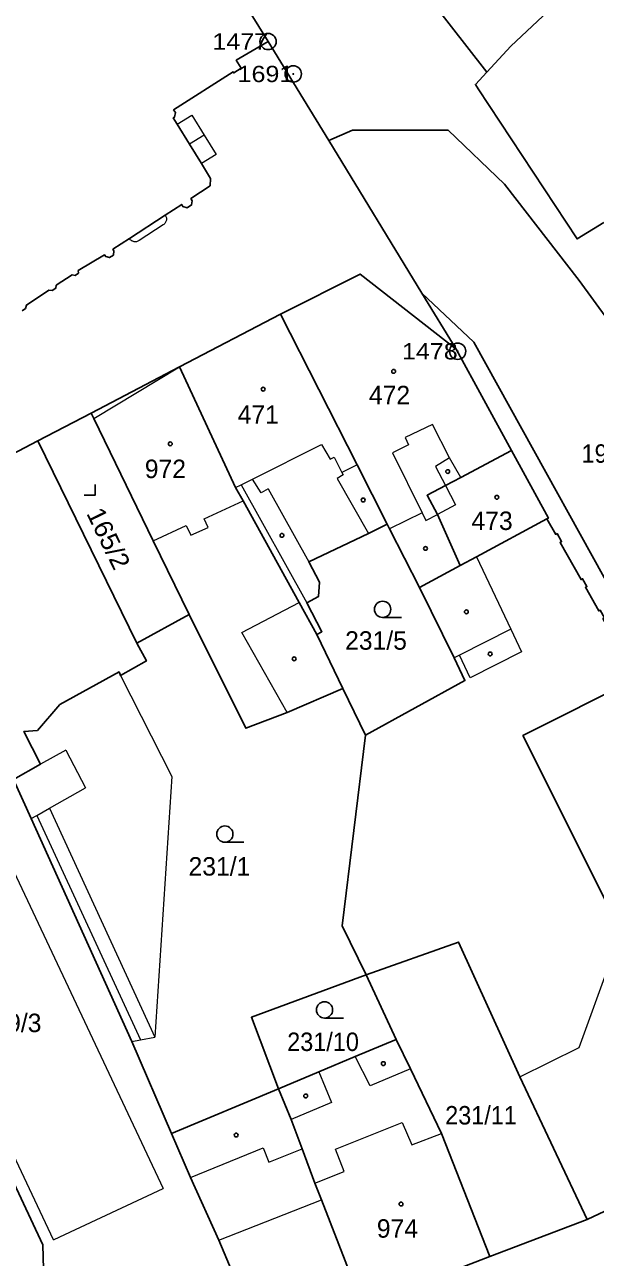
# Model space of a CAD drawing. Extents: x -679733 to -673243, y -1075091 to -1066557.
# Drawn here: x -676227.8 to -676175.2, y -1071620.8 to -1071507.3 of the extents above; entities that cross this region are included whole.
import ezdxf
from ezdxf.enums import TextEntityAlignment as Align

# ---------------------------------------------------------------- set-up
doc = ezdxf.new("R2010")
doc.units = 0
doc.header["$LTSCALE"] = 0.68
for name, color, linetype, lineweight in [('1', 7, 'Continuous', 25), ('3', 7, 'Continuous', 25), ('4', 7, 'Continuous', 13), ('5', 7, 'Continuous', 25), ('8', 7, 'Continuous', 25)]:
    doc.layers.add(name, color=color, linetype=linetype, lineweight=lineweight)
doc.layers.add('2', color=7, linetype='Continuous')

msp = doc.modelspace()

# ---------------------------------------------------------------- linework, layer by layer
at = {"layer": '1'}
for p, q in [((-676205.35, -1071508.84), (-676199.77, -1071517.96)), ((-676199.77, -1071517.96), (-676191.19, -1071532.01)), ((-676210.68, -1071522.14), (-676210.64, -1071521.47)), ((-676213.52, -1071538.81), (-676221.66, -1071543.07)), ((-676221.66, -1071543.07), (-676226.56, -1071545.63)), ((-676217.45, -1071564.27), (-676212.61, -1071561.64)), ((-676198.47, -1071568.43), (-676200.85, -1071563.46)), ((-676196.38, -1071572.73), (-676198.47, -1071568.43)), ((-676193.55, -1071600.77), (-676196.33, -1071594.82)), ((-676204.4, -1071605.31), (-676214.24, -1071609.44)), ((-676175.95, -1071617.37), (-676184.92, -1071620.78))]:
    msp.add_line(p, q, dxfattribs=at)
for points in [[(-676205.35, -1071508.84), (-676208.95, -1071503.04), (-676209.37, -1071503.34), (-676210.36, -1071501.91), (-676210.22, -1071501.81), (-676211.92, -1071499.14), (-676212.06, -1071499.23), (-676213.03, -1071497.76), (-676212.61, -1071497.48), (-676216.24, -1071491.78), (-676216.33, -1071491.84), (-676216.66, -1071491.33), (-676216.74, -1071491.39), (-676223.87, -1071480.09), (-676226.09, -1071476.64), (-676225.97, -1071476.56), (-676226.46, -1071475.8), (-676226.58, -1071475.88), (-676228.03, -1071473.63), (-676227.91, -1071473.55), (-676228.39, -1071472.8), (-676228.52, -1071472.88), (-676229.92, -1071470.7)], [(-676185.21, -1071511.67), (-676182.99, -1071509.28), (-676178.08, -1071504.63), (-676170.77, -1071498.97), (-676166.87, -1071496.02), (-676159.91, -1071492.03), (-676149.18, -1071487.6), (-676135.18, -1071483.51), (-676133.82, -1071483.02)], [(-676174.44, -1071525.51), (-676176.89, -1071527.02), (-676186.01, -1071513.21), (-676186.25, -1071512.79), (-676185.21, -1071511.67), (-676195.61, -1071498.27)], [(-676210.64, -1071521.47), (-676211.49, -1071520.09), (-676212.59, -1071518.3), (-676213.72, -1071516.47), (-676214.09, -1071515.88), (-676213.98, -1071515.81), (-676213.89, -1071515.39), (-676214.05, -1071515.14), (-676208.58, -1071511.62), (-676208.51, -1071511.73), (-676207.83, -1071511.31), (-676208.29, -1071510.57), (-676205.35, -1071508.84)], [(-676199.77, -1071517.96), (-676197.57, -1071517.01), (-676188.76, -1071517.01), (-676183.57, -1071521.99), (-676176.7, -1071530.85), (-676166.96, -1071544.22), (-676142.94, -1071594.75), (-676146.71, -1071584.73)], [(-676228.01, -1071533.65), (-676227.69, -1071533.43), (-676227.59, -1071533.12), (-676225.55, -1071531.76), (-676225.23, -1071531.79), (-676224.9, -1071531.57), (-676224.86, -1071531.3), (-676223.41, -1071530.33), (-676223.13, -1071530.39), (-676222.8, -1071530.17), (-676222.83, -1071529.95), (-676220.42, -1071528.48), (-676220.31, -1071528.65), (-676219.97, -1071528.75), (-676219.59, -1071528.51), (-676219.55, -1071528.12), (-676219.64, -1071527.98), (-676218.13, -1071526.99), (-676214.82, -1071524.84), (-676213.31, -1071523.85), (-676213.19, -1071524.04), (-676212.8, -1071524.15), (-676212.39, -1071523.89), (-676212.33, -1071523.52), (-676212.46, -1071523.31), (-676210.68, -1071522.14)], [(-676188.03, -1071537.18), (-676196.86, -1071530.26), (-676204.2, -1071533.95)], [(-676151.91, -1071604.48), (-676152.07, -1071602.41), (-676160.12, -1071585.76), (-676169.99, -1071566.19), (-676186.39, -1071536.54), (-676191.19, -1071532.01), (-676188.03, -1071537.18), (-676182.92, -1071546.52)], [(-676194.38, -1071553.3), (-676197.15, -1071547.84), (-676204.2, -1071533.95), (-676213.52, -1071538.81)], [(-676213.52, -1071538.81), (-676208.34, -1071549.93), (-676207.65, -1071551.17), (-676202.48, -1071560.51), (-676200.85, -1071563.46)], [(-676212.61, -1071561.64), (-676215.93, -1071554.83), (-676221.41, -1071543.56), (-676221.66, -1071543.07)], [(-676226.56, -1071545.63), (-676231.31, -1071548.11), (-676233.28, -1071549.14), (-676237.53, -1071550.48), (-676238.31, -1071550.72), (-676239.98, -1071551.64), (-676240.46, -1071551.92), (-676242.02, -1071552.84), (-676255.49, -1071560.75), (-676250.72, -1071568.82)], [(-676228.8, -1071576.83), (-676226.3, -1071575.41), (-676227.84, -1071572.4), (-676226.59, -1071572.3), (-676224.52, -1071569.91), (-676219.08, -1071566.91), (-676218.95, -1071567.26), (-676216.56, -1071565.9), (-676217.45, -1071564.27), (-676226.56, -1071545.63)], [(-676187.65, -1071557.11), (-676189.76, -1071552.42), (-676190.7, -1071550.64), (-676189.02, -1071549.75), (-676187.61, -1071549.01), (-676182.92, -1071546.52)], [(-676182.92, -1071546.52), (-676179.53, -1071552.75), (-676179.67, -1071552.82)], [(-676200.85, -1071563.46), (-676200.39, -1071563.22), (-676201.79, -1071560.54), (-676200.71, -1071559.98), (-676200.63, -1071558.65), (-676201.59, -1071556.77), (-676196.09, -1071554.18), (-676194.38, -1071553.3)], [(-676194.38, -1071553.3), (-676194.16, -1071553.74), (-676191.42, -1071559.14), (-676187.65, -1071557.11)], [(-676187.65, -1071557.11), (-676186.17, -1071556.31), (-676179.67, -1071552.82)], [(-676179.67, -1071552.82), (-676178.86, -1071554.25), (-676178.73, -1071554.17), (-676178.32, -1071554.91), (-676178.45, -1071554.98), (-676176.52, -1071558.41), (-676176.39, -1071558.33), (-676175.99, -1071559.05), (-676176.12, -1071559.12), (-676174.9, -1071561.3), (-676174.77, -1071561.22), (-676174.38, -1071561.92), (-676174.51, -1071562), (-676171.41, -1071567.51)], [(-676191.42, -1071559.14), (-676188.22, -1071565.61), (-676187.22, -1071567.71), (-676196.38, -1071572.73)], [(-676212.61, -1071561.64), (-676207.39, -1071572.1), (-676203.6, -1071570.66), (-676198.47, -1071568.43)], [(-676171.41, -1071567.51), (-676181.88, -1071572.78), (-676171.91, -1071592.7), (-676171.69, -1071593.14), (-676161.21, -1071587.89)], [(-676196.38, -1071572.73), (-676198.52, -1071590.32), (-676196.33, -1071594.82)], [(-676214.24, -1071609.44), (-676217.9, -1071600.96), (-676227.18, -1071580.43), (-676228.8, -1071576.83)], [(-676196.33, -1071594.82), (-676187.81, -1071591.8), (-676182.16, -1071604.21), (-676175.95, -1071617.37), (-676154.23, -1071607.11)], [(-676254.27, -1071592.33), (-676250.44, -1071598.38), (-676250.16, -1071598.2), (-676242.88, -1071609.41), (-676233.68, -1071603.54), (-676226.09, -1071619.69), (-676225.97, -1071624.14), (-676221.28, -1071632.65), (-676219.43, -1071633.33)], [(-676204.4, -1071605.31), (-676206.89, -1071598.73), (-676196.33, -1071594.82)], [(-676193.55, -1071600.77), (-676197.33, -1071602.36), (-676200.68, -1071603.76), (-676204.4, -1071605.31)], [(-676184.92, -1071620.78), (-676189.38, -1071609.44), (-676192.23, -1071603.48), (-676193.55, -1071600.77)], [(-676196.67, -1071625.28), (-676200.44, -1071615.54), (-676201.03, -1071614.01), (-676202.2, -1071610.84), (-676203.22, -1071608.14), (-676204.4, -1071605.31)], [(-676205.88, -1071628.82), (-676209.9, -1071619.28), (-676212.5, -1071613.48), (-676214.24, -1071609.44)], [(-676196.67, -1071625.28), (-676196.63, -1071625.4), (-676194.45, -1071624.56), (-676194.49, -1071624.45), (-676184.92, -1071620.78)]]:
    msp.add_lwpolyline(points, dxfattribs=at)
at = {"layer": '3'}
for p, q in [((-676194.803, -1071561.9), (-676193.053, -1071561.9)), ((-676209.333, -1071582.61), (-676207.583, -1071582.61)), ((-676200.153, -1071598.8), (-676198.403, -1071598.8))]:
    msp.add_line(p, q, dxfattribs=at)
msp.add_lwpolyline([(-676222.281, -1071550.64), (-676221.28, -1071550.64), (-676221.28, -1071549.64)], dxfattribs=at)
for centre in [(-676194.8029, -1071561.1498), (-676209.3329, -1071581.8598), (-676200.1529, -1071598.0498)]:
    msp.add_circle(centre, 0.75, dxfattribs=at)
at = {"layer": '4'}
for p, q in [((-676213.72, -1071516.47), (-676212.36, -1071515.63)), ((-676212.36, -1071515.63), (-676211.23, -1071517.46)), ((-676211.23, -1071517.46), (-676212.59, -1071518.3)), ((-676211.23, -1071517.46), (-676210.13, -1071519.25)), ((-676210.13, -1071519.25), (-676211.49, -1071520.09)), ((-676215.01, -1071525.73), (-676217.23, -1071527.18)), ((-676221.41, -1071543.56), (-676213.52, -1071538.81)), ((-676190.21, -1071544.13), (-676192.72, -1071545.33)), ((-676188.63, -1071547.2), (-676190.21, -1071544.13)), ((-676192.72, -1071545.33), (-676192.41, -1071545.99)), ((-676206.78, -1071549.16), (-676200.43, -1071545.98)), ((-676200.43, -1071545.98), (-676199.64, -1071547.31)), ((-676192.41, -1071545.99), (-676193.88, -1071546.74)), ((-676199.64, -1071547.31), (-676199.27, -1071547.13)), ((-676199.27, -1071547.13), (-676198.55, -1071548.55)), ((-676193.88, -1071546.74), (-676191.16, -1071552.27)), ((-676188.63, -1071547.2), (-676189.94, -1071547.99)), ((-676187.61, -1071549.01), (-676188.63, -1071547.2)), ((-676198.45, -1071548.75), (-676198.98, -1071549.09)), ((-676197.15, -1071547.84), (-676198.55, -1071548.55)), ((-676198.55, -1071548.55), (-676198.45, -1071548.75)), ((-676189.94, -1071547.99), (-676189.02, -1071549.75)), ((-676208.34, -1071549.93), (-676207.84, -1071549.68)), ((-676207.84, -1071549.68), (-676206.78, -1071549.16)), ((-676207.84, -1071549.68), (-676201.79, -1071560.54)), ((-676205.99, -1071550.43), (-676206.78, -1071549.16)), ((-676205.34, -1071550.06), (-676205.99, -1071550.43)), ((-676205.34, -1071550.06), (-676201.59, -1071556.77)), ((-676198.98, -1071549.09), (-676196.09, -1071554.18)), ((-676189.02, -1071549.75), (-676188.08, -1071551.53)), ((-676211.23, -1071552.82), (-676207.65, -1071551.17)), ((-676191.16, -1071552.27), (-676194.16, -1071553.74)), ((-676191.16, -1071552.27), (-676190.81, -1071552.98)), ((-676188.08, -1071551.53), (-676189.76, -1071552.42)), ((-676215.93, -1071554.83), (-676212.89, -1071553.44)), ((-676212.89, -1071553.44), (-676212.48, -1071554.32)), ((-676210.88, -1071553.6), (-676211.23, -1071552.82)), ((-676190.81, -1071552.98), (-676189.76, -1071552.42)), ((-676212.48, -1071554.32), (-676210.88, -1071553.6)), ((-676186.17, -1071556.31), (-676182.99, -1071562.98)), ((-676207.76, -1071563.3), (-676202.48, -1071560.51)), ((-676203.6, -1071570.66), (-676207.76, -1071563.3)), ((-676182.99, -1071562.98), (-676187.73, -1071565.37)), ((-676182.99, -1071562.98), (-676182, -1071565.07)), ((-676187.73, -1071565.37), (-676188.22, -1071565.61)), ((-676186.74, -1071567.45), (-676187.73, -1071565.37)), ((-676182, -1071565.07), (-676186.74, -1071567.45)), ((-676218.95, -1071567.26), (-676214.21, -1071576.55)), ((-676223.99, -1071574.11), (-676226.3, -1071575.41)), ((-676223.99, -1071574.11), (-676222.16, -1071577.6)), ((-676214.21, -1071576.55), (-676215.78, -1071600.58)), ((-676225.48, -1071579.47), (-676222.16, -1071577.6)), ((-676231.94, -1071578.59), (-676215.01, -1071614.51)), ((-676226.65, -1071580.14), (-676225.48, -1071579.47)), ((-676225.48, -1071579.47), (-676215.78, -1071600.58)), ((-676227.18, -1071580.43), (-676226.65, -1071580.14)), ((-676226.65, -1071580.14), (-676217.11, -1071600.82)), ((-676225.12, -1071619.24), (-676241.6, -1071584.28)), ((-676176.71, -1071601.52), (-676173.85, -1071593.67)), ((-676217.9, -1071600.96), (-676217.11, -1071600.82)), ((-676217.11, -1071600.82), (-676215.78, -1071600.58)), ((-676182.16, -1071604.21), (-676176.71, -1071601.52)), ((-676195.94, -1071605.06), (-676197.33, -1071602.36)), ((-676200.68, -1071603.76), (-676199.5, -1071606.58)), ((-676192.23, -1071603.48), (-676195.94, -1071605.06)), ((-676199.5, -1071606.58), (-676203.22, -1071608.14)), ((-676199.15, -1071610.88), (-676193, -1071608.42)), ((-676193, -1071608.42), (-676192.11, -1071610.48)), ((-676192.11, -1071610.48), (-676189.38, -1071609.44)), ((-676212.5, -1071613.48), (-676205.8, -1071610.76)), ((-676205.8, -1071610.76), (-676205.27, -1071612.08)), ((-676205.27, -1071612.08), (-676202.2, -1071610.84)), ((-676198.33, -1071612.93), (-676199.15, -1071610.88)), ((-676201.03, -1071614.01), (-676198.33, -1071612.93)), ((-676224.52, -1071618.96), (-676215.01, -1071614.51)), ((-676209.9, -1071619.28), (-676200.44, -1071615.54)), ((-676225.12, -1071619.24), (-676224.52, -1071618.96))]:
    msp.add_line(p, q, dxfattribs=at)
for points in [[(-676214.82, -1071524.84), (-676214.785, -1071524.898), (-676214.757, -1071524.96), (-676214.736, -1071525.024), (-676214.721, -1071525.09), (-676214.714, -1071525.157), (-676214.714, -1071525.225), (-676214.721, -1071525.292), (-676214.735, -1071525.358), (-676214.756, -1071525.422), (-676214.784, -1071525.484), (-676214.818, -1071525.542), (-676214.858, -1071525.597), (-676214.904, -1071525.646), (-676214.955, -1071525.691), (-676215.01, -1071525.73)], [(-676217.23, -1071527.18), (-676217.289, -1071527.215), (-676217.351, -1071527.244), (-676217.415, -1071527.266), (-676217.482, -1071527.281), (-676217.55, -1071527.289), (-676217.619, -1071527.29), (-676217.687, -1071527.283), (-676217.754, -1071527.269), (-676217.819, -1071527.247), (-676217.881, -1071527.219), (-676217.94, -1071527.185), (-676217.995, -1071527.144), (-676218.046, -1071527.098), (-676218.091, -1071527.046), (-676218.13, -1071526.99)]]:
    msp.add_lwpolyline(points, dxfattribs=at)
at = {"layer": '5'}
for centre in [(-676193.7868, -1071539.2292), (-676205.8068, -1071540.8692), (-676214.3568, -1071545.8992), (-676188.8068, -1071548.4592), (-676196.5968, -1071551.0792), (-676184.2768, -1071550.8292), (-676204.0768, -1071554.3392), (-676190.8468, -1071555.5392), (-676187.0868, -1071561.3792), (-676202.9468, -1071565.7092), (-676184.8968, -1071565.2592), (-676194.7368, -1071602.9992), (-676201.8868, -1071605.9792), (-676208.2968, -1071609.5792), (-676193.1068, -1071615.9392)]:
    msp.add_circle(centre, 0.175, dxfattribs=at)
at = {"layer": '8'}
for centre, radius in [((-676205.35, -1071508.8398), 0.75), ((-676205.35, -1071508.8398), 0.03), ((-676203.03, -1071511.8298), 0.75), ((-676203.03, -1071511.8298), 0.03), ((-676187.89, -1071537.3798), 0.75), ((-676187.89, -1071537.3798), 0.03)]:
    msp.add_circle(centre, radius, dxfattribs=at)

# ---------------------------------------------------------------- texts
at = {"layer": '2'}
for s, p in [('472', (-676194.169, -1071542.259)), ('471', (-676206.259, -1071544.06)), ('972', (-676214.809, -1071549.06)), ('473', (-676184.719, -1071553.84)), ('231/5', (-676195.41, -1071564.87)), ('231/1', (-676209.83, -1071585.68)), ('159/3', (-676229.07, -1071600.1)), ('974', (-676193.439, -1071619.04))]:
    msp.add_text(s, height=1.7, dxfattribs=at).set_placement(p, align=Align.CENTER)
at = {"layer": '2', "width": 0.95}
msp.add_text('1959/24', height=1.7, dxfattribs=at).set_placement((-676176.48, -1071547.65))
at = {"layer": '2', "width": 1.05}
msp.add_text('165/2', height=1.7, rotation=296, dxfattribs=at).set_placement((-676220.8122, -1071554.9899), align=Align.CENTER)
at = {"layer": '2', "width": 0.95}
for s, p in [('231/10', (-676200.289, -1071601.84)), ('231/11', (-676185.739, -1071608.61))]:
    msp.add_text(s, height=1.7, dxfattribs=at).set_placement(p, align=Align.CENTER)
at = {"layer": '8', "width": 1.15}
for s, p in [('1477', (-676205.349, -1071509.59)), ('1691', (-676203.029, -1071512.58)), ('1478', (-676187.889, -1071538.129))]:
    msp.add_text(s, height=1.5, dxfattribs=at).set_placement(p, align=Align.RIGHT)

doc.saveas('drawing.dxf')
